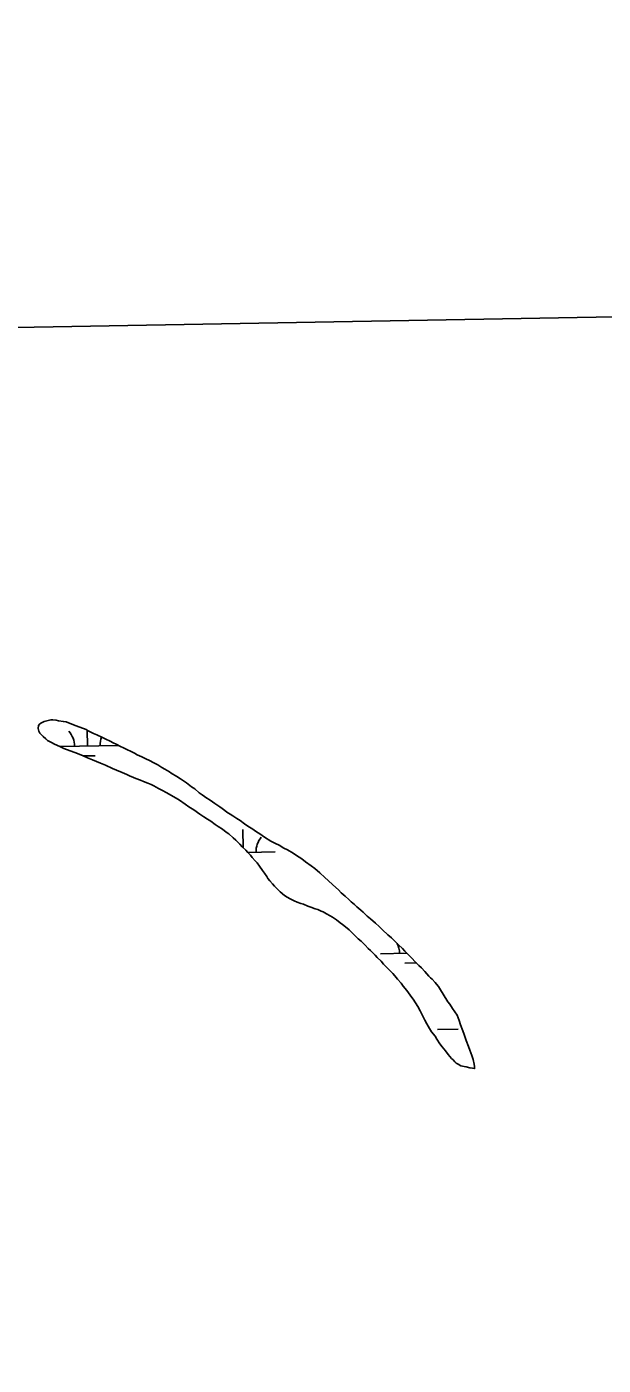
# Model space of a CAD drawing. Extents: x 3914892 to 3953151, y 242587 to 268572.
# Drawn here: x 3924492 to 3925393, y 264680 to 266771 of the extents above; entities that cross this region are included whole.
import ezdxf

# ---------------------------------------------------------------- set-up
doc = ezdxf.new("R2010")
doc.units = 0
doc.layers.add('V-GRID-FRAM', color=7, linetype='Continuous')
doc.layers.add('V-WETL-SWMP', color=7, linetype='Continuous')

msp = doc.modelspace()

# ---------------------------------------------------------------- linework, layer by layer
at = {"layer": 'V-GRID-FRAM'}
msp.add_lwpolyline([(3918836.6, 266200.2), (3950733.3, 266770.9), (3951066.5, 248591.3), (3919153.9, 248020.4), (3918836.6, 266200.2)], dxfattribs=at)
at = {"layer": 'V-WETL-SWMP'}
for p, q in [((3924587, 265647.2), (3924586.6, 265672)), ((3924543.9, 265646.4), (3924635.7, 265648.1)), ((3924580.6, 265631.7), (3924599.3, 265632)), ((3924830.4, 265488.2), (3924829.8, 265516.7)), ((3924837.8, 265480.9), (3924880.5, 265481.6)), ((3925044.8, 265322.7), (3925086.3, 265323.4)), ((3925083.1, 265307.9), (3925101.2, 265308.3)), ((3925134.1, 265204.2), (3925166.1, 265204.8))]:
    msp.add_line(p, q, dxfattribs=at)
for points in [[(3924632.6, 265609.2), (3924626.4, 265612.2), (3924615.6, 265617.1), (3924607.6, 265620.2), (3924595.1, 265625.5), (3924587.1, 265628.9), (3924579.2, 265632.3), (3924567.3, 265636.9), (3924560, 265639.6), (3924550.3, 265643.4), (3924544.1, 265646.4), (3924535.7, 265650.1), (3924530.9, 265652.4), (3924525, 265655.7), (3924521.9, 265658.6), (3924518.1, 265661.9), (3924513, 265667.3), (3924511.4, 265670.6), (3924510.4, 265674.5), (3924510.9, 265679.4), (3924512.8, 265681.8), (3924515.3, 265683.5), (3924519.6, 265685.4), (3924523.5, 265686.4), (3924530.2, 265687.9), (3924533.3, 265687.8), (3924538.3, 265687.3), (3924541.8, 265686.5), (3924549.5, 265685.2), (3924554, 265684.8), (3924560.3, 265682.5), (3924564.4, 265680.9), (3924567.9, 265679.4), (3924575.2, 265676.7), (3924585, 265672.9), (3924588.1, 265671.1), (3924596.7, 265666.9), (3924601.9, 265664.7), (3924610.6, 265660.5), (3924615.8, 265657.9), (3924622.4, 265654.6), (3924627.2, 265652.3), (3924632.1, 265650), (3924639, 265646.3), (3924643.5, 265644.4), (3924649.8, 265641.1), (3924654.3, 265639.2), (3924660.5, 265636.2), (3924665, 265633.2), (3924672.3, 265630.2), (3924677.5, 265627.6), (3924685.1, 265623.8), (3924690, 265621.2), (3924696.9, 265617.5), (3924703.5, 265613.8), (3924707.9, 265610.8), (3924715.2, 265606.7), (3924718, 265604.9), (3924726.6, 265599.7), (3924732.5, 265595.7), (3924741.8, 265589.4), (3924749.7, 265583.5), (3924754.9, 265580.2), (3924761.7, 265574), (3924766.5, 265570.7), (3924773.4, 265565.9), (3924777.2, 265563.4)], [(3925124.7, 265200.8), (3925121.7, 265205.8), (3925117.3, 265213.3), (3925114.3, 265218.7), (3925110, 265226.9), (3925106.7, 265233.3), (3925103, 265240.1), (3925096, 265251.6), (3925093.9, 265254.1), (3925088.5, 265261.3), (3925085.8, 265265.3), (3925080.4, 265272.1), (3925077, 265276.8), (3925071.6, 265282.9), (3925067.2, 265288), (3925064.1, 265291.6), (3925059, 265296.7), (3925055.6, 265300.3), (3925049.8, 265306.5), (3925046.1, 265310.8), (3925039.9, 265316.6), (3925036.8, 265320.2), (3925033.8, 265323.1), (3925029.3, 265327.5), (3925025.9, 265330.7), (3925020.8, 265336.2), (3925014.6, 265342), (3925010.2, 265346), (3925006.1, 265350), (3925000.3, 265355.8), (3924995.8, 265359.8), (3924990.3, 265364.5), (3924985.5, 265368.5), (3924982.1, 265371.1), (3924976.3, 265375.5), (3924973.1, 265377.4), (3924969.7, 265379.6), (3924966.2, 265381.8), (3924960.7, 265384.8), (3924955.5, 265388.1), (3924952.1, 265389.2), (3924946.8, 265391.5), (3924942.7, 265392.7), (3924936.1, 265395.4), (3924931.2, 265396.9), (3924924.6, 265399.9), (3924920.4, 265401.1), (3924914.5, 265403.4), (3924910.3, 265405.3), (3924903.7, 265408.3), (3924899.2, 265410.9), (3924894.8, 265413.8), (3924888.2, 265419.3), (3924884.1, 265423.3), (3924879.4, 265428.4), (3924876.3, 265431.6), (3924871.9, 265436.3), (3924868.8, 265440.3), (3924867.1, 265443.2), (3924863.8, 265448.5), (3924860.8, 265452.8), (3924855.7, 265459.3), (3924852.3, 265464.4), (3924848.9, 265467.6), (3924844.5, 265473), (3924841.8, 265476.6), (3924837.7, 265481), (3924834.6, 265484.2), (3924828.8, 265489.7), (3924825.1, 265493.7), (3924818.9, 265499.8), (3924814.8, 265503.5), (3924808, 265509.7), (3924803.8, 265512.6), (3924798, 265517), (3924791.4, 265521.4), (3924786.9, 265524.4), (3924780.1, 265529.5), (3924774.5, 265532.8), (3924768.7, 265536.5), (3924762.8, 265540.9), (3924753.5, 265547.2), (3924745.6, 265552.3), (3924739.7, 265556.4), (3924731.1, 265562.3), (3924725.6, 265565.6), (3924717.3, 265570.4), (3924711.4, 265573.8), (3924703.4, 265578.2), (3924697.9, 265580.9), (3924690.6, 265585), (3924686.5, 265587.2), (3924681.6, 265589.1), (3924674.7, 265591.8), (3924670.1, 265593.7), (3924662.8, 265596.4), (3924659, 265598.2), (3924652.8, 265600.5), (3924648.6, 265602.8), (3924641.3, 265605.8), (3924632.6, 265609.2)], [(3924777.2, 265563.4), (3924782.4, 265559.7), (3924786.2, 265557.5), (3924790.7, 265554.2), (3924794.1, 265551.9), (3924797.6, 265549.7), (3924801.7, 265546.4), (3924805.1, 265543.9), (3924810.3, 265540.5), (3924814.1, 265538), (3924820.6, 265533.9), (3924825.5, 265530.6), (3924832.4, 265525.8), (3924839.2, 265521), (3924844.1, 265518.1), (3924851.3, 265513.3), (3924856.2, 265510), (3924863.7, 265504.8), (3924873.4, 265498.5), (3924881, 265494.8), (3924886.6, 265492.2), (3924893.8, 265487.7), (3924899.4, 265485.1), (3924908.3, 265479.6), (3924913.9, 265476.2), (3924922.1, 265470.7), (3924928, 265466.3), (3924936.6, 265460.1), (3924942.1, 265455.7), (3924950, 265448.8), (3924958.2, 265441.5), (3924963, 265437.1), (3924970.5, 265430.5), (3924979.4, 265422.2), (3924983.5, 265417.8), (3924989.7, 265412.7), (3924995.2, 265407.3), (3924999.3, 265403.6), (3925004.4, 265399.3), (3925007.8, 265396), (3925014, 265390.9), (3925017.8, 265387.3), (3925024.3, 265381.4), (3925029.4, 265377.1), (3925037.3, 265370.5), (3925042.8, 265365.1), (3925048.2, 265360), (3925056.5, 265352.3), (3925061.9, 265347.2), (3925069.1, 265340.7), (3925073.2, 265336.7), (3925079.4, 265330.9), (3925083.1, 265326.5), (3925088.6, 265321.1), (3925094.4, 265315.3), (3925098.8, 265310.6), (3925105, 265304.4), (3925109.1, 265300.4), (3925114.2, 265295), (3925120.6, 265287.8), (3925123, 265285.2), (3925125.8, 265282.7), (3925130.2, 265277.6), (3925132.6, 265274.8), (3925135.6, 265271.2), (3925137.3, 265268.6), (3925150, 265247.5), (3925153.1, 265243.9), (3925157.4, 265237.1), (3925161.2, 265232), (3925164.5, 265226.7), (3925167.8, 265218.1), (3925170, 265211.7), (3925173.3, 265202.1), (3925175.6, 265196.4), (3925178.8, 265186.8), (3925182.4, 265177.6), (3925184.3, 265171.9), (3925187.6, 265163.4), (3925189.5, 265157.3), (3925191.4, 265150.2), (3925191.6, 265146.4), (3925191.9, 265143.2), (3925188.7, 265143.6), (3925184.5, 265144.5), (3925178.6, 265146), (3925175.5, 265146.5), (3925170.6, 265147.7), (3925166.4, 265149.9), (3925163.3, 265151.8), (3925160.9, 265153.6), (3925158.2, 265156.9), (3925155.8, 265159), (3925153.4, 265161.9), (3925150.7, 265165.2), (3925146.3, 265170.9), (3925141.2, 265177.1), (3925137.8, 265181.7), (3925133.1, 265189.3), (3925130.1, 265193.6), (3925124.7, 265200.8)]]:
    msp.add_lwpolyline(points, dxfattribs=at)
for centre, start, end in [((3924531.8, 265646.7), 0.2532, 41.7968), ((3924642.2, 265648.7), 159.2273, 181.7968), ((3924885.7, 265482.2), 140.2532, 181.7968), ((3925039.5, 265323.1), 0.2532, 26.5107)]:
    msp.add_arc(centre, 35.2, start, end, dxfattribs=at)

doc.saveas('drawing.dxf')
